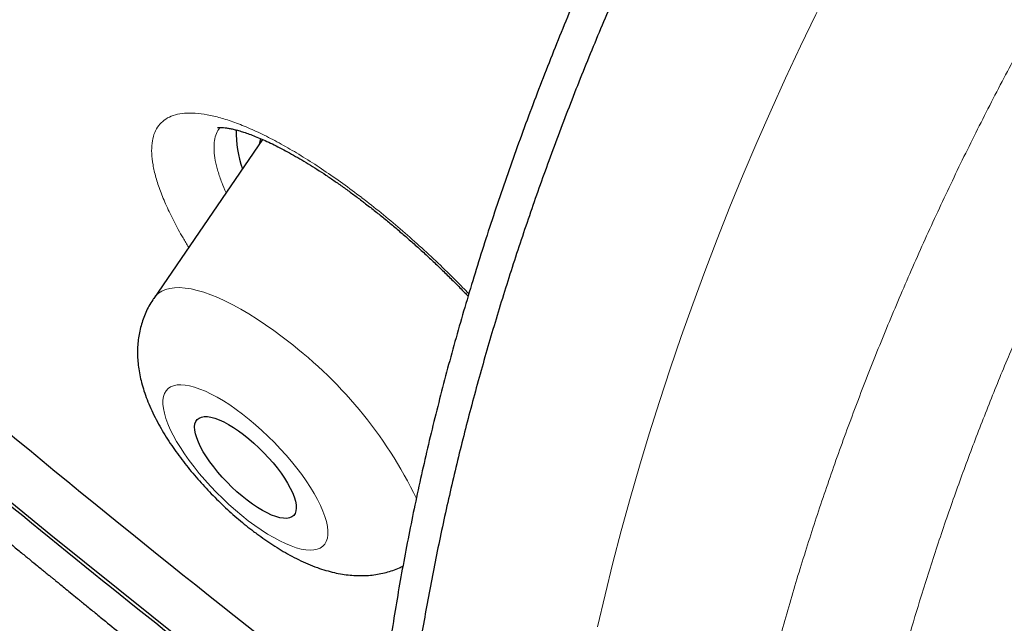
# Model space of a CAD drawing. Header units: millimetres. Extents: x 8 to 436, y 12 to 764.
# Tile 48 of 656: x 362 to 368, y 271 to 275. Entities that reach past the tile are written whole.
import ezdxf

# ---------------------------------------------------------------- set-up
doc = ezdxf.new("R2010")
doc.units = ezdxf.units.MM

msp = doc.modelspace()

# ---------------------------------------------------------------- linework, layer by layer
at = {"color": 7, "linetype": 'Continuous', "lineweight": 30}
msp.add_line((363.3646, 274.397), (362.6449, 273.3463), dxfattribs=at)
at = {"color": 7, "linetype": 'Continuous', "lineweight": 30, "flags": 128}
for points in [[(362.8543, 271.0665), (361.9653, 271.7807), (361.0772, 272.5086), (360.1906, 273.2497), (359.3061, 274.0034), (358.4242, 274.7694), (357.5457, 275.5469), (356.671, 276.3356), (355.8008, 277.1349), (354.9357, 277.9442), (354.0763, 278.763), (353.2231, 279.5906), (352.3768, 280.4267), (351.538, 281.2705), (350.7071, 282.1215)], [(363.3501, 274.4037), (363.3458, 274.3846), (363.3427, 274.3651)], [(363.2398, 272.4448), (363.2738, 272.4176), (363.3077, 272.3884), (363.3409, 272.3577), (363.3733, 272.3255), (363.4044, 272.2924), (363.4339, 272.2586), (363.4615, 272.2245), (363.487, 272.1905), (363.5101, 272.1568), (363.5305, 272.1238), (363.5481, 272.0919), (363.5626, 272.0614), (363.574, 272.0326), (363.582, 272.0059), (363.5866, 271.9813), (363.5878, 271.9594), (363.5855, 271.9401), (363.5799, 271.9239), (363.5708, 271.9107), (363.5585, 271.9008), (363.543, 271.8943), (363.5245, 271.8911), (363.5033, 271.8915), (363.4794, 271.8953), (363.4532, 271.9025), (363.4249, 271.913), (363.3949, 271.9268), (363.3634, 271.9436), (363.3307, 271.9634), (363.2973, 271.9859), (363.2633, 272.0108), (363.2293, 272.038), (363.1954, 272.0672), (363.1622, 272.0979), (363.1298, 272.1301), (363.0987, 272.1632), (363.0692, 272.197), (363.0416, 272.2311), (363.0161, 272.2651), (362.993, 272.2988), (362.9726, 272.3318), (362.955, 272.3637), (362.9405, 272.3942), (362.9291, 272.423), (362.9211, 272.4497), (362.9165, 272.4743), (362.9153, 272.4962), (362.9176, 272.5155), (362.9232, 272.5317), (362.9323, 272.5449), (362.9446, 272.5548), (362.9601, 272.5613), (362.9786, 272.5645), (362.9998, 272.5641), (363.0237, 272.5603), (363.0499, 272.5531), (363.0781, 272.5426), (363.1082, 272.5288), (363.1397, 272.512), (363.1724, 272.4922), (363.2058, 272.4697), (363.2398, 272.4448)]]:
    msp.add_lwpolyline(points, dxfattribs=at)
at = {"color": 252, "linetype": 'Continuous', "lineweight": 0, "flags": 128}
for points in [[(365.5803, 271.1728), (365.6295, 271.3844), (365.6818, 271.5967), (365.7372, 271.8096), (365.7956, 272.0229), (365.8571, 272.2367), (365.9217, 272.4507), (365.9892, 272.665), (366.0598, 272.8794), (366.1332, 273.0939), (366.2096, 273.3084), (366.2889, 273.5228), (366.371, 273.737), (366.456, 273.9509), (366.5437, 274.1644), (366.6343, 274.3776), (366.7275, 274.5902), (366.8234, 274.8022), (366.922, 275.0136), (367.0232, 275.2242), (367.127, 275.4339), (367.2333, 275.6427), (367.3421, 275.8505)], [(362.6449, 273.3463), (362.6574, 273.3621), (362.6763, 273.3796), (362.6984, 273.3938), (362.7235, 273.4047), (362.7517, 273.4122), (362.7827, 273.4164), (362.8165, 273.4171), (362.8529, 273.4145), (362.8919, 273.4084), (362.9331, 273.399), (362.9766, 273.3862), (363.0222, 273.3702), (363.0696, 273.3509), (363.1187, 273.3285), (363.1693, 273.3029), (363.2213, 273.2744), (363.2744, 273.2431), (363.3284, 273.2089), (363.3832, 273.1722), (363.4385, 273.1329), (363.4941, 273.0913)], [(363.2707, 271.8756), (363.3134, 271.8439), (363.3558, 271.8145), (363.3975, 271.7877), (363.4383, 271.7635), (363.478, 271.7423), (363.5163, 271.724), (363.5529, 271.7089), (363.5877, 271.6969), (363.6204, 271.6882), (363.6508, 271.6829), (363.6788, 271.6809), (363.7041, 271.6823), (363.7267, 271.687), (363.7463, 271.6951), (363.7629, 271.7064), (363.7763, 271.721), (363.7865, 271.7387), (363.7934, 271.7594), (363.7969, 271.783), (363.7971, 271.8094), (363.7939, 271.8383), (363.7874, 271.8696), (363.7776, 271.9032), (363.7645, 271.9387), (363.7483, 271.976), (363.729, 272.0149), (363.7067, 272.0551), (363.6817, 272.0963), (363.654, 272.1384), (363.6238, 272.181), (363.5913, 272.2239), (363.5567, 272.2668), (363.5203, 272.3095), (363.4822, 272.3516), (363.4427, 272.3931), (363.402, 272.4335), (363.3603, 272.4726), (363.318, 272.5102), (363.2753, 272.5461), (363.2324, 272.58), (363.1897, 272.6117), (363.1473, 272.6411), (363.1056, 272.6679), (363.0648, 272.6921), (363.0251, 272.7133), (362.9868, 272.7316), (362.9502, 272.7467), (362.9154, 272.7587), (362.8827, 272.7674), (362.8523, 272.7727), (362.8243, 272.7747), (362.799, 272.7733), (362.7764, 272.7686), (362.7568, 272.7605), (362.7402, 272.7492), (362.7268, 272.7346), (362.7166, 272.7169), (362.7097, 272.6962), (362.7062, 272.6726), (362.706, 272.6462), (362.7092, 272.6173), (362.7157, 272.586), (362.7255, 272.5524), (362.7386, 272.5169), (362.7548, 272.4796), (362.7741, 272.4407), (362.7964, 272.4005), (362.8214, 272.3593), (362.8491, 272.3172), (362.8793, 272.2746), (362.9118, 272.2317), (362.9463, 272.1888), (362.9828, 272.1461), (363.0209, 272.104), (363.0604, 272.0625), (363.1011, 272.0221), (363.1428, 271.983), (363.1851, 271.9454), (363.2278, 271.9095), (363.2707, 271.8756)]]:
    msp.add_lwpolyline(points, dxfattribs=at)
at = {"color": 7, "linetype": 'Continuous', "lineweight": 30}
msp.add_arc((363.9301, 274.447), 0.7392, 178.94559, 199.21949, dxfattribs=at)
at = {"color": 252, "linetype": 'Continuous', "lineweight": 0}
msp.add_arc((361.7766, 270.7593), 2.8962, 25.84467, 53.62888, dxfattribs=at)
for points, knots in [([(331.0196, 326.7184), (331.0561, 326.7596), (331.2962, 327.0306), (331.8424, 327.4289), (332.6613, 327.9047), (333.5901, 328.2615), (334.6138, 328.5101), (335.7324, 328.6467), (336.9414, 328.6715), (338.2374, 328.5844), (339.6162, 328.3856), (341.0734, 328.0758), (342.6045, 327.6559), (344.2047, 327.1272), (345.8688, 326.4915), (347.5918, 325.7507), (349.3681, 324.9071), (351.1922, 323.9635), (353.0583, 322.9227), (354.9606, 321.788), (356.8931, 320.5631), (358.8496, 319.2517), (360.8241, 317.858), (362.8103, 316.3864), (364.802, 314.8415), (366.7929, 313.2282), (368.7768, 311.5516), (370.7474, 309.8168), (372.6985, 308.0295), (374.6239, 306.1951), (376.5177, 304.3195), (378.3738, 302.4086), (380.1864, 300.4684), (381.9498, 298.505), (383.6585, 296.5245), (385.307, 294.5333), (386.8903, 292.5375), (388.4033, 290.5434), (389.8412, 288.5574), (391.1995, 286.5857), (392.474, 284.6344), (393.6607, 282.7098), (394.7558, 280.8178), (395.7558, 278.9644), (396.6577, 277.1555), (397.4585, 275.3968), (398.1558, 273.6937), (398.7474, 272.0516), (399.2313, 270.4758), (399.6062, 268.9711), (399.8708, 267.5423), (400.0242, 266.1939), (400.066, 264.9302), (399.9962, 263.755), (399.8146, 262.6723), (399.5228, 261.6845), (399.1179, 260.7987), (398.6492, 260.0553), (398.2659, 259.6574), (398.0952, 259.4803)], [0, 0, 0, 0, 0.003203, 0.021066, 0.038929, 0.056792, 0.074655, 0.092519, 0.110382, 0.128245, 0.146108, 0.163971, 0.181834, 0.199697, 0.21756, 0.235424, 0.253287, 0.27115, 0.289013, 0.306876, 0.324739, 0.342602, 0.360465, 0.378329, 0.396192, 0.414055, 0.431918, 0.449781, 0.467644, 0.485507, 0.50337, 0.521234, 0.539097, 0.55696, 0.574823, 0.592686, 0.610549, 0.628412, 0.646275, 0.664139, 0.682002, 0.699865, 0.717728, 0.735591, 0.753454, 0.771317, 0.78918, 0.807044, 0.824907, 0.84277, 0.860633, 0.878496, 0.896359, 0.914222, 0.932085, 0.949949, 0.967812, 0.985675, 1, 1, 1, 1]), ([(331.0484, 310.338), (330.8196, 310.9582), (330.3638, 312.1932), (329.8581, 313.9327), (329.4888, 315.5748), (329.268, 317.1123), (329.1925, 318.547), (329.2629, 319.8729), (329.4748, 321.0816), (329.83, 322.1601), (330.3274, 323.103), (330.9672, 323.9103), (331.7492, 324.5819), (332.6696, 325.1156), (333.7174, 325.5102), (334.8869, 325.7591), (336.1734, 325.8604), (337.5768, 325.8143), (339.0971, 325.6206), (340.7274, 325.2809), (342.4516, 324.8014), (344.2573, 324.1828), (346.137, 323.4272), (348.0905, 322.5347), (350.1177, 321.5053), (352.2097, 320.3439), (354.3478, 319.0632), (356.5148, 317.6713), (358.7015, 316.1738), (360.9076, 314.5707), (363.133, 312.8622), (365.3683, 311.056), (367.5947, 309.1692), (369.7933, 307.2158), (371.954, 305.2044), (374.0769, 303.1349), (376.1617, 301.0074), (378.2, 298.8313), (380.1758, 296.6255), (382.0711, 294.4082), (383.877, 292.189), (385.5934, 289.9681), (387.2203, 287.7456), (388.7511, 285.5309), (390.1756, 283.3421), (391.4788, 281.1984), (392.6555, 279.1091), (393.7022, 277.076), (394.631, 275.0924), (395.1384, 273.8277), (395.3931, 273.1926)], [0, 0, 0, 0, 0.020985, 0.041789, 0.062502, 0.083215, 0.104018, 0.125, 0.145986, 0.166791, 0.187505, 0.208217, 0.229019, 0.25, 0.270986, 0.291791, 0.312505, 0.333217, 0.354019, 0.375, 0.395986, 0.416791, 0.437505, 0.458217, 0.479019, 0.5, 0.520986, 0.541791, 0.562505, 0.583217, 0.604019, 0.625, 0.645986, 0.666791, 0.687505, 0.708217, 0.729019, 0.75, 0.770986, 0.791791, 0.812505, 0.833217, 0.854019, 0.875, 0.895985, 0.916789, 0.937502, 0.958215, 0.979017, 1, 1, 1, 1]), ([(370.8173, 274.7495), (371.2621, 274.547), (372.1518, 274.1421), (373.4039, 273.6852), (374.5593, 273.3503), (375.6106, 273.1409), (376.5588, 273.0468), (377.4211, 273.0645), (378.1921, 273.1938), (378.8671, 273.434), (379.4419, 273.7834), (379.9131, 274.2401), (380.2776, 274.8011), (380.5333, 275.463), (380.6785, 276.2217), (380.7124, 277.0726), (380.6348, 278.0104), (380.4462, 279.0293), (380.1476, 280.1231), (379.741, 281.2849), (379.2288, 282.5077), (378.6143, 283.7838), (377.9011, 285.1055), (377.0938, 286.4645), (376.1972, 287.8526), (375.2169, 289.2611), (374.159, 290.6813), (373.0299, 292.1046), (371.8367, 293.522), (370.5866, 294.925), (369.2875, 296.3048), (367.9472, 297.6529), (366.5741, 298.961), (365.1767, 300.2211), (363.7635, 301.4254), (362.3432, 302.5664), (360.9247, 303.6371), (359.5166, 304.631), (358.1277, 305.5419), (356.7665, 306.3641), (355.4414, 307.0927), (354.1605, 307.723), (352.9319, 308.2513), (351.7629, 308.6743), (350.6609, 308.9893), (349.6327, 309.1945), (348.6845, 309.2885), (347.8223, 309.2708), (347.0513, 309.1415), (346.3763, 308.9014), (345.8014, 308.5519), (345.3303, 308.0952), (344.9657, 307.5342), (344.7101, 306.8723), (344.5648, 306.1136), (344.5309, 305.2627), (344.6085, 304.3249), (344.7972, 303.306), (345.0957, 302.2123), (345.5025, 301.0504), (346.0138, 299.8279), (346.6318, 298.5505), (347.2278, 297.4296), (347.6528, 296.7237), (347.8042, 296.4723)], [0, 0, 0, 0, 0.017292, 0.034584, 0.051876, 0.068069, 0.084261, 0.100453, 0.116646, 0.132838, 0.149031, 0.165223, 0.181416, 0.197608, 0.213801, 0.229993, 0.246186, 0.262378, 0.278571, 0.294763, 0.310956, 0.327148, 0.343341, 0.359533, 0.375725, 0.391918, 0.40811, 0.424303, 0.440495, 0.456688, 0.47288, 0.489073, 0.505265, 0.521458, 0.53765, 0.553843, 0.570035, 0.586228, 0.60242, 0.618612, 0.634805, 0.650997, 0.66719, 0.683382, 0.699575, 0.715767, 0.73196, 0.748152, 0.764345, 0.780537, 0.79673, 0.812922, 0.829115, 0.845307, 0.8615, 0.877692, 0.893884, 0.910077, 0.926269, 0.942462, 0.958654, 0.974847, 0.991039, 1, 1, 1, 1]), ([(371.5606, 274.9971), (371.7868, 274.9146), (372.3417, 274.7121), (373.1927, 274.4785), (374.1098, 274.2932), (374.9763, 274.208), (375.7648, 274.2241), (376.4698, 274.3424), (377.0869, 274.562), (377.6125, 274.8816), (378.0433, 275.2992), (378.3766, 275.8122), (378.6103, 276.4175), (378.7431, 277.1114), (378.774, 277.8894), (378.703, 278.747), (378.5304, 279.6787), (378.2574, 280.6788), (377.8855, 281.7412), (377.4172, 282.8593), (376.8552, 284.0263), (376.203, 285.2348), (375.4648, 286.4775), (374.6449, 287.7468), (373.7485, 289.0347), (372.7811, 290.3333), (371.7487, 291.6347), (370.6576, 292.9308), (369.5145, 294.2137), (368.3266, 295.4753), (367.101, 296.708), (365.8455, 297.9041), (364.5677, 299.0563), (363.2754, 300.1575), (361.9768, 301.2008), (360.6797, 302.1798), (359.3922, 303.0885), (358.1222, 303.9214), (356.8775, 304.6732), (355.6659, 305.3393), (354.4947, 305.9157), (353.3712, 306.3987), (352.3024, 306.7854), (351.2948, 307.0734), (350.3546, 307.261), (349.4876, 307.3469), (348.6992, 307.3306), (347.9943, 307.2123), (347.3771, 306.9927), (346.8515, 306.6731), (346.4208, 306.2555), (346.0875, 305.7425), (345.8538, 305.1372), (345.7209, 304.4435), (345.6906, 303.665), (345.7591, 302.809), (345.9411, 301.8715), (346.1004, 301.2158), (346.2256, 300.8584), (346.2269, 300.8549)], [0, 0, 0, 0, 0.011406, 0.027988, 0.045985, 0.063982, 0.081979, 0.099976, 0.117972, 0.135969, 0.153966, 0.171963, 0.18996, 0.207957, 0.225954, 0.243951, 0.261947, 0.279944, 0.297941, 0.315938, 0.333935, 0.351932, 0.369929, 0.387926, 0.405922, 0.423919, 0.441916, 0.459913, 0.47791, 0.495907, 0.513904, 0.531901, 0.549897, 0.567894, 0.585891, 0.603888, 0.621885, 0.639882, 0.657879, 0.675876, 0.693872, 0.711869, 0.729866, 0.747863, 0.76586, 0.783857, 0.801854, 0.819851, 0.837847, 0.855844, 0.873841, 0.891838, 0.909835, 0.927832, 0.945829, 0.963826, 0.981822, 0.999819, 1, 1, 1, 1]), ([(368.8633, 262.0675), (368.8415, 262.0786), (368.7488, 262.1257), (368.5923, 262.2208), (368.3943, 262.353), (368.2042, 262.4978), (368.0219, 262.6538), (367.8492, 262.8196), (367.6861, 262.9946), (367.5324, 263.1785), (367.3867, 263.3725), (367.2493, 263.5763), (367.1192, 263.7918), (366.9967, 264.0192), (366.8822, 264.2585), (366.7771, 264.5074), (366.6814, 264.7653), (366.5961, 265.0295), (366.5211, 265.2995), (366.4559, 265.5747), (366.4001, 265.8575), (366.3536, 266.1474), (366.3162, 266.4469), (366.2882, 266.756), (366.2701, 267.0747), (366.2619, 267.3996), (366.2639, 267.7302), (366.2757, 268.0629), (366.2973, 268.3974), (366.3281, 268.733), (366.3684, 269.0728), (366.418, 269.416), (366.4775, 269.7657), (366.5473, 270.1217), (366.6275, 270.4839), (366.7173, 270.8482), (366.8166, 271.2143), (366.9243, 271.578), (367.0401, 271.9392), (367.1634, 272.2975), (367.2953, 272.6559), (367.4355, 273.0139), (367.5853, 273.3745), (367.7449, 273.7373), (367.9144, 274.1021), (368.0921, 274.4649), (368.2777, 274.8251), (368.4079, 275.0658), (368.475, 275.1868), (368.4764, 275.1893)], [0, 0, 0, 0, 0.006873, 0.029177, 0.0515, 0.073829, 0.096152, 0.118456, 0.140154, 0.161869, 0.183591, 0.205307, 0.227005, 0.249333, 0.27168, 0.294034, 0.316381, 0.338709, 0.360407, 0.382123, 0.403845, 0.42556, 0.447258, 0.469586, 0.491933, 0.514287, 0.536634, 0.558962, 0.580661, 0.602377, 0.6241, 0.645817, 0.667515, 0.689844, 0.712192, 0.734546, 0.756894, 0.779223, 0.800926, 0.822646, 0.844373, 0.866094, 0.887796, 0.910129, 0.932481, 0.954839, 0.977191, 0.999524, 1, 1, 1, 1]), ([(362.8764, 273.6842), (362.8637, 273.7048), (362.8275, 273.7633), (362.7781, 273.8551), (362.7277, 273.9589), (362.6876, 274.0565), (362.6577, 274.1474), (362.6386, 274.2307), (362.6301, 274.3062), (362.6322, 274.3732), (362.6449, 274.4312), (362.6685, 274.4796), (362.7026, 274.5183), (362.7468, 274.5471), (362.8008, 274.5656), (362.8645, 274.5735), (362.9373, 274.571), (363.0186, 274.5582), (363.1077, 274.5351), (363.2043, 274.5016), (363.3076, 274.4583), (363.4167, 274.4054), (363.5307, 274.3435), (363.6489, 274.2727), (363.7705, 274.1935), (363.8947, 274.1073), (363.9787, 274.044), (364.0207, 274.0124)], [0, 0, 0, 0, 0.02205, 0.062736, 0.103566, 0.144397, 0.185082, 0.225804, 0.266672, 0.30754, 0.348263, 0.388997, 0.429877, 0.470757, 0.511491, 0.552206, 0.593067, 0.633928, 0.674643, 0.715317, 0.756137, 0.796956, 0.83763, 0.878151, 0.918815, 0.95948, 1, 1, 1, 1]), ([(363.0848, 274.477), (363.0814, 274.4735), (363.0681, 274.4594), (363.0545, 274.4264), (363.0439, 274.3784), (363.0429, 274.3226), (363.0508, 274.259), (363.0682, 274.1886), (363.092, 274.1174), (363.1137, 274.0677), (363.1236, 274.0452)], [0, 0, 0, 0, 0.047814, 0.190193, 0.327521, 0.467302, 0.607083, 0.749404, 0.886585, 1, 1, 1, 1]), ([(368.984, 274.4132), (368.9375, 274.3238), (368.8544, 274.1639), (368.7392, 273.9321), (368.6362, 273.7186), (368.5362, 273.5042), (368.4248, 273.2574), (368.304, 272.9781), (368.1758, 272.6657), (368.0541, 272.3525), (367.937, 272.0328), (367.825, 271.7073), (367.7254, 271.3966), (367.6384, 271.1064), (367.5638, 270.8403), (367.4954, 270.5786), (367.4328, 270.321), (367.3753, 270.0643), (367.3243, 269.8158), (367.2795, 269.5757), (367.2403, 269.3438), (367.2055, 269.1132), (367.1758, 268.8887), (367.1509, 268.6705), (367.1304, 268.4585), (367.1139, 268.248), (367.1005, 268.0256), (367.0913, 267.7917), (367.0873, 267.5504), (367.0889, 267.3152), (367.0957, 267.0859), (367.108, 266.8598), (367.125, 266.643), (367.1464, 266.4355), (367.1717, 266.2371), (367.2014, 266.0417), (367.2349, 265.8535), (367.2719, 265.6723), (367.312, 265.4979), (367.356, 265.3267), (367.4071, 265.1475), (367.4661, 264.9615), (367.5332, 264.772), (367.6047, 264.5898), (367.6802, 264.4148), (367.7608, 264.2446), (367.844, 264.084), (367.9292, 263.9326), (368.016, 263.79), (368.1069, 263.6519), (368.1999, 263.5211), (368.2946, 263.3973), (368.3907, 263.2803), (368.4903, 263.1676), (368.6003, 263.0517), (368.7213, 262.9341), (368.8544, 262.8157), (368.9921, 262.7039), (369.1371, 262.5967), (369.2893, 262.4947), (369.4491, 262.3985), (369.6137, 262.3099), (369.7852, 262.2279), (369.9634, 262.1532), (370.1485, 262.086), (370.3384, 262.0273), (370.528, 261.9785), (370.7169, 261.9389), (370.9009, 261.9085), (371.0847, 261.8858), (371.2678, 261.8702), (371.4539, 261.8615), (371.6359, 261.8597), (371.8134, 261.864), (371.986, 261.8736), (372.1605, 261.8887), (372.333, 261.9089), (372.5031, 261.9336), (372.6707, 261.9626), (372.8397, 261.9964), (373.0505, 262.0441), (373.304, 262.1105), (373.6017, 262.2016), (373.9022, 262.3066), (374.1717, 262.4126), (374.4087, 262.5137), (374.5447, 262.5765), (374.6127, 262.6079)], [0, 0, 0, 0, 0.012313, 0.022002, 0.031691, 0.041397, 0.051104, 0.065099, 0.079093, 0.09314, 0.107188, 0.122005, 0.136838, 0.148963, 0.161097, 0.172763, 0.18443, 0.196127, 0.207824, 0.218554, 0.229284, 0.240038, 0.250792, 0.260894, 0.270996, 0.281118, 0.291239, 0.303364, 0.315498, 0.327164, 0.33883, 0.350526, 0.362223, 0.372953, 0.383683, 0.394436, 0.40519, 0.415291, 0.425393, 0.435514, 0.445636, 0.457761, 0.469894, 0.48156, 0.493226, 0.504923, 0.516619, 0.527349, 0.538079, 0.548833, 0.559586, 0.569688, 0.57979, 0.589911, 0.600033, 0.612215, 0.624398, 0.636616, 0.648834, 0.661723, 0.674612, 0.687542, 0.700472, 0.713897, 0.727322, 0.740793, 0.754265, 0.766766, 0.779278, 0.7911, 0.802923, 0.814778, 0.826632, 0.837221, 0.847809, 0.85842, 0.869031, 0.878951, 0.88887, 0.898809, 0.908748, 0.925787, 0.942827, 0.959962, 0.977098, 0.988545, 1, 1, 1, 1]), ([(364.0207, 274.0124), (364.0211, 274.0121), (364.0637, 273.9794), (364.1488, 273.9121), (364.2757, 273.806), (364.4017, 273.695), (364.5256, 273.5799), (364.635, 273.4734), (364.7013, 273.4046), (364.7287, 273.3762)], [0, 0, 0, 0, 0.001874, 0.176635, 0.35202, 0.527405, 0.702166, 0.876922, 1, 1, 1, 1])]:
    msp.add_open_spline(points, degree=3, knots=knots, dxfattribs=at)
at = {"color": 7, "linetype": 'Continuous', "lineweight": 30}
for points, knots in [([(364.1362, 270.5098), (364.0698, 270.5597), (363.1028, 271.2863), (361.2503, 272.803), (358.5999, 275.0504), (355.9996, 277.3981), (353.4448, 279.8312), (350.9511, 282.3397), (348.5339, 284.9069), (346.208, 287.5173), (343.9879, 290.1547), (341.8871, 292.8028), (339.9187, 295.4453), (338.0948, 298.066), (336.4266, 300.6486), (334.9244, 303.1773), (333.5975, 305.6365), (332.4541, 308.0109), (331.5011, 310.286), (330.7446, 312.4477), (330.1891, 314.4828), (329.838, 316.3786), (329.6936, 318.1234), (329.7567, 319.7066), (330.027, 321.1183), (330.5027, 322.3499), (331.181, 323.3937), (332.0576, 324.2433), (333.1272, 324.8936), (334.3831, 325.3403), (335.8176, 325.581), (337.4219, 325.6139), (339.1861, 325.439), (341.0993, 325.0572), (343.1497, 324.4711), (345.3247, 323.6839), (347.6106, 322.7017), (349.9946, 321.5261), (352.4211, 320.2005), (354.0798, 319.1805), (354.8906, 318.6819)], [0, 0, 0, 0, 0.00204, 0.029697, 0.056682, 0.083668, 0.110653, 0.137639, 0.164624, 0.19161, 0.218595, 0.245581, 0.272566, 0.299552, 0.326537, 0.353523, 0.380508, 0.407494, 0.434479, 0.461465, 0.48845, 0.515436, 0.542421, 0.569407, 0.596392, 0.623378, 0.650363, 0.677349, 0.704334, 0.73132, 0.758305, 0.785291, 0.812276, 0.839262, 0.866247, 0.893233, 0.920218, 0.947204, 0.974189, 1, 1, 1, 1]), ([(366.2291, 276.4866), (366.1685, 276.3655), (366.0472, 276.1231), (365.8746, 275.7559), (365.7086, 275.3853), (365.5501, 275.0114), (365.3992, 274.6347), (365.2585, 274.2616), (365.1278, 273.8925), (365.0068, 273.528), (364.894, 273.1635), (364.7896, 272.7998), (364.6927, 272.4338), (364.6038, 272.0657), (364.5232, 271.696), (364.4518, 271.3285), (364.3898, 270.9639), (364.3377, 270.6064), (364.2954, 270.256), (364.2625, 269.9128), (364.2386, 269.5738), (364.2237, 269.2394), (364.2179, 268.907), (364.2214, 268.5769), (364.2345, 268.2495), (364.2572, 267.9285), (364.2894, 267.6143), (364.3308, 267.3102), (364.381, 267.0162), (364.4397, 266.7322), (364.5072, 266.4559), (364.5834, 266.1876), (364.6691, 265.9253), (364.7646, 265.6695), (364.87, 265.4206), (364.9843, 265.1813), (365.1073, 264.952), (365.2375, 264.7352), (365.3747, 264.5308), (365.5185, 264.3383), (365.6699, 264.1562), (365.8288, 263.9847), (365.9965, 263.8226), (366.1731, 263.67), (366.3595, 263.529), (366.4898, 263.4372), (366.5598, 263.396), (366.563, 263.3941)], [0, 0, 0, 0, 0.022962, 0.045931, 0.068892, 0.0921, 0.115315, 0.138522, 0.160858, 0.183213, 0.205573, 0.227928, 0.250264, 0.273249, 0.296253, 0.319265, 0.34227, 0.365255, 0.387555, 0.409875, 0.4322, 0.45452, 0.476821, 0.499767, 0.522734, 0.545708, 0.568675, 0.591621, 0.613945, 0.636287, 0.658635, 0.680977, 0.703301, 0.726272, 0.749264, 0.772262, 0.795254, 0.818226, 0.840549, 0.862891, 0.885239, 0.907581, 0.929905, 0.952876, 0.975868, 0.998867, 1, 1, 1, 1]), ([(365.9173, 276.3914), (365.9141, 276.385), (365.8785, 276.3135), (365.8125, 276.1759), (365.7194, 275.9785), (365.6287, 275.78), (365.5399, 275.5805), (365.4537, 275.3807), (365.3699, 275.1805), (365.2886, 274.9801), (365.2094, 274.7788), (365.1325, 274.5765), (365.0578, 274.3736), (364.9857, 274.1705), (364.9161, 273.9675), (364.8492, 273.7649), (364.7852, 273.563), (364.7239, 273.362), (364.6652, 273.1608), (364.6088, 272.9593), (364.555, 272.7574), (364.5038, 272.556), (364.4554, 272.355), (364.4096, 272.1544), (364.3666, 271.9543), (364.3262, 271.7545), (364.2885, 271.5551), (364.2537, 271.3565), (364.2217, 271.1591), (364.1925, 270.9629), (364.1661, 270.7673), (364.1424, 270.5721), (364.1215, 270.3774), (364.1035, 270.1837), (364.0883, 269.9911), (364.076, 269.8), (364.0666, 269.6107), (364.0602, 269.4238), (364.0566, 269.238), (364.0559, 269.0533), (364.0581, 268.8692), (364.0632, 268.6869), (364.0713, 268.5064), (364.0823, 268.3276), (364.0962, 268.1506), (364.1131, 267.9753), (364.133, 267.8018), (364.1558, 267.63), (364.1815, 267.4604), (364.2102, 267.293), (364.2417, 267.1281), (364.2761, 266.9653), (364.3135, 266.8047), (364.3538, 266.6464), (364.397, 266.4904), (364.4431, 266.3369), (364.492, 266.186), (364.5438, 266.0377), (364.5985, 265.8921), (364.6559, 265.7492), (364.7162, 265.6089), (364.7793, 265.4714), (364.8451, 265.3368), (364.9137, 265.205), (364.985, 265.0763), (365.0589, 264.9506), (365.1353, 264.8281), (365.2141, 264.7093), (365.2952, 264.5937), (365.3788, 264.4813), (365.4652, 264.3718), (365.5539, 264.2657), (365.6448, 264.1631), (365.738, 264.0639), (365.8334, 263.9681), (365.9311, 263.8757), (366.031, 263.7866), (366.1332, 263.7009), (366.2377, 263.6186), (366.3442, 263.5399), (366.4451, 263.4696), (366.5114, 263.4271), (366.541, 263.4081)], [0, 0, 0, 0, 0.001243, 0.013945, 0.026656, 0.039382, 0.05213, 0.064924, 0.077594, 0.090293, 0.103042, 0.115827, 0.128631, 0.141441, 0.154235, 0.166997, 0.179714, 0.192366, 0.204988, 0.217759, 0.230514, 0.24326, 0.256004, 0.26875, 0.281504, 0.294272, 0.307059, 0.31988, 0.332628, 0.34534, 0.358106, 0.370912, 0.383747, 0.396597, 0.409449, 0.422285, 0.435092, 0.447855, 0.460473, 0.473333, 0.486173, 0.498998, 0.511815, 0.524628, 0.537444, 0.550266, 0.5631, 0.575949, 0.588823, 0.601608, 0.6144, 0.627197, 0.639994, 0.652787, 0.665573, 0.678347, 0.691105, 0.703845, 0.716565, 0.729274, 0.741975, 0.754666, 0.767342, 0.779998, 0.79263, 0.805234, 0.817806, 0.830344, 0.842677, 0.855174, 0.867614, 0.880002, 0.892347, 0.904655, 0.916933, 0.929191, 0.941435, 0.953675, 0.965928, 0.978138, 0.990256, 1, 1, 1, 1]), ([(358.2903, 274.8645), (358.7527, 274.4613), (359.678, 273.6543), (361.2329, 272.3512), (362.7072, 271.1487), (363.7143, 270.3727), (364.0957, 270.0789)], [0, 0, 0, 0, 0.2403621, 0.4809691, 0.8034781, 1, 1, 1, 1]), ([(363.0677, 274.476), (363.0676, 274.476), (363.0673, 274.4759), (363.0712, 274.4766), (363.0791, 274.4771), (363.0911, 274.4771), (363.1069, 274.4762), (363.1265, 274.4738), (363.1496, 274.4698), (363.1762, 274.4639), (363.2061, 274.4559), (363.2396, 274.4456), (363.2764, 274.4329), (363.3165, 274.4175), (363.3596, 274.3995), (363.4054, 274.3789), (363.4537, 274.3555), (363.5042, 274.3295), (363.5565, 274.301), (363.6108, 274.2699), (363.6667, 274.2364), (363.7246, 274.2001), (363.7838, 274.1614), (363.8442, 274.1204), (363.9057, 274.0772), (363.967, 274.0325), (364.0113, 273.9992), (364.0459, 273.9727), (364.0818, 273.945), (364.1356, 273.9023), (364.1995, 273.8501), (364.2635, 273.7964), (364.3273, 273.7412), (364.3909, 273.6846), (364.4541, 273.6268), (364.5168, 273.5679), (364.5789, 273.5079), (364.64, 273.4472), (364.6884, 273.3981), (364.7159, 273.3691), (364.7239, 273.3606)], [0, 0, 0, 0, 0.012536, 0.036801, 0.061012, 0.085324, 0.109878, 0.134742, 0.159946, 0.18469, 0.210105, 0.236175, 0.262846, 0.29005, 0.317714, 0.34576, 0.374109, 0.402686, 0.431429, 0.459858, 0.489055, 0.518385, 0.547845, 0.577436, 0.607156, 0.637011, 0.665416, 0.670251, 0.68613, 0.71619, 0.746235, 0.776297, 0.806385, 0.836509, 0.866679, 0.896904, 0.927195, 0.957518, 0.987606, 1, 1, 1, 1]), ([(358.5478, 274.3773), (358.637, 274.2995), (358.8117, 274.147), (359.0688, 273.9245), (359.3153, 273.7126), (359.5511, 273.5111), (359.7762, 273.3198), (359.9868, 273.1417), (360.1832, 272.9765), (360.3658, 272.8235), (360.5387, 272.6792), (360.7018, 272.5435), (360.8613, 272.4112), (361.0163, 272.283), (361.1657, 272.1597), (361.3023, 272.0473), (361.426, 271.9457), (361.533, 271.8578), (361.6244, 271.783), (361.701, 271.7203), (361.7677, 271.6657), (361.8251, 271.6188), (361.8696, 271.5825), (361.9034, 271.5549), (361.928, 271.5348), (361.9495, 271.5173), (361.9677, 271.5024), (361.9844, 271.4888), (362.0026, 271.4739), (362.0262, 271.4547), (362.0571, 271.4295), (362.096, 271.3978), (362.143, 271.3595), (362.198, 271.3147), (362.2597, 271.2644), (362.3418, 271.1976), (362.4386, 271.1188), (362.5458, 271.0316), (362.6427, 270.9528), (362.7294, 270.8823), (362.8079, 270.8184), (362.884, 270.7565), (362.9559, 270.6981), (363.0256, 270.6413), (363.0922, 270.5871), (363.1579, 270.5337), (363.2155, 270.4867), (363.2626, 270.4483), (363.3018, 270.4164), (363.3412, 270.3843), (363.3849, 270.3487), (363.4518, 270.2942), (363.5404, 270.2219), (363.6393, 270.1411), (363.7295, 270.0674), (363.8102, 270.0014), (363.8908, 269.9355), (363.9701, 269.8705), (364.0316, 269.82), (364.0665, 269.7914), (364.0756, 269.7839)], [0, 0, 0, 0, 0.0493793, 0.0967228, 0.1420332, 0.1853118, 0.2265582, 0.2657702, 0.3008752, 0.3341666, 0.3656424, 0.3953011, 0.4231413, 0.4525687, 0.4796442, 0.5043671, 0.5267372, 0.5467551, 0.5623933, 0.5762191, 0.5882332, 0.598464, 0.6072456, 0.6122634, 0.616702, 0.6205616, 0.6238421, 0.6265437, 0.6295554, 0.6336673, 0.6392183, 0.6462083, 0.6546367, 0.664503, 0.6758065, 0.6878382, 0.7086685, 0.7278647, 0.7454282, 0.7606718, 0.7744304, 0.7875687, 0.8014688, 0.8129373, 0.8248871, 0.8371102, 0.8480664, 0.8556944, 0.8623127, 0.8689932, 0.8767658, 0.8856299, 0.904743, 0.9240646, 0.9384472, 0.9528336, 0.9671523, 0.9814034, 0.9951292, 1, 1, 1, 1]), ([(362.6445, 273.3457), (362.6359, 273.3324), (362.6186, 273.3059), (362.5969, 273.2637), (362.5785, 273.2202), (362.5635, 273.1756), (362.552, 273.1301), (362.5438, 273.0839), (362.5389, 273.0369), (362.5374, 272.9892), (362.539, 272.9407), (362.544, 272.8912), (362.5524, 272.8403), (362.5645, 272.7877), (362.5804, 272.7331), (362.6006, 272.6764), (362.6249, 272.618), (362.6531, 272.5591), (362.6844, 272.5006), (362.7182, 272.4433), (362.7541, 272.3874), (362.7917, 272.3328), (362.8309, 272.2796), (362.8717, 272.2275), (362.914, 272.1765), (362.9576, 272.1266), (363.0025, 272.0779), (363.0487, 272.0303), (363.096, 271.9839), (363.1444, 271.9389), (363.1938, 271.8952), (363.2433, 271.8537), (363.2784, 271.8258), (363.3058, 271.8048), (363.3345, 271.7831), (363.3792, 271.7509), (363.4332, 271.7146), (363.4884, 271.6802), (363.5452, 271.6477), (363.6038, 271.6174), (363.6646, 271.5895), (363.7248, 271.5658), (363.7832, 271.5467), (363.8383, 271.5323), (363.8914, 271.5219), (363.9428, 271.5152), (363.9927, 271.5121), (364.0415, 271.5123), (364.0893, 271.5159), (364.1361, 271.5228), (364.1819, 271.533), (364.2264, 271.5467), (364.2636, 271.5606), (364.2851, 271.5714), (364.2928, 271.5752)], [0, 0, 0, 0, 0.0160909, 0.0322235, 0.0483458, 0.0645059, 0.0807595, 0.0971741, 0.113832, 0.1308361, 0.1483141, 0.1664223, 0.1853444, 0.2052771, 0.2263859, 0.2487099, 0.2720309, 0.2958382, 0.3194205, 0.3425105, 0.3650586, 0.3871191, 0.4087766, 0.4301153, 0.4512106, 0.4721282, 0.4929257, 0.5136551, 0.534365, 0.5550957, 0.5758867, 0.5967885, 0.6168421, 0.6192356, 0.6304722, 0.6519945, 0.6738163, 0.6960881, 0.7189207, 0.7424292, 0.7666957, 0.7916717, 0.8139168, 0.8350377, 0.8549894, 0.8739192, 0.8920211, 0.9094757, 0.9264326, 0.9430094, 0.9592966, 0.9753631, 0.9912622, 1, 1, 1, 1])]:
    msp.add_open_spline(points, degree=3, knots=knots, dxfattribs=at)

doc.saveas('drawing.dxf')
